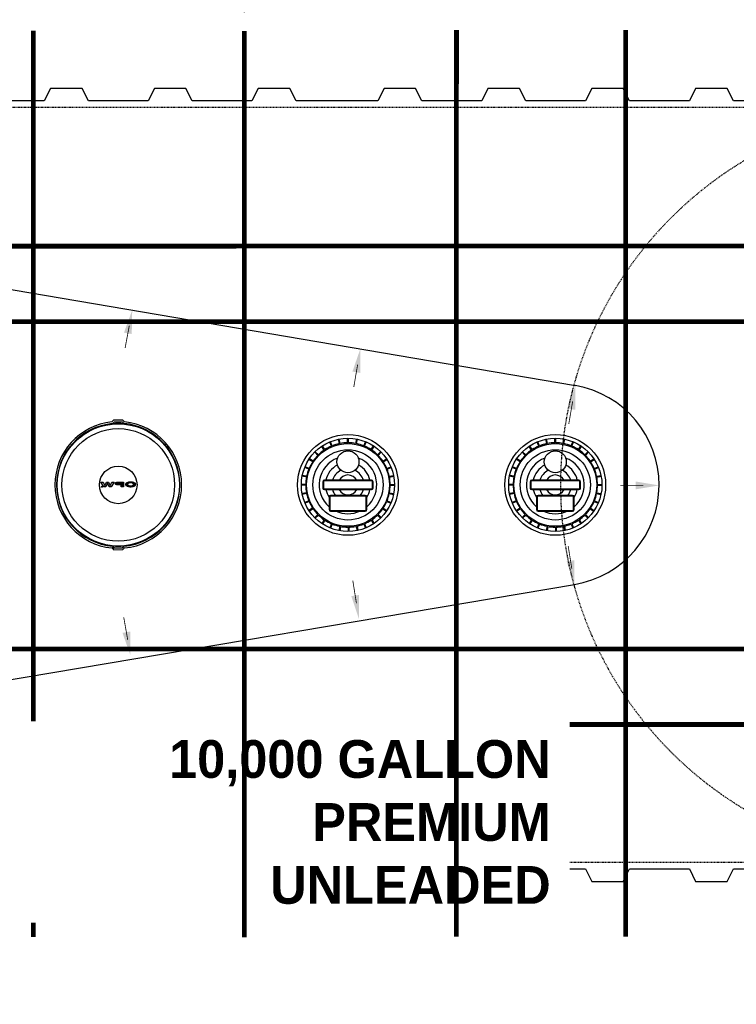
# Model space of a CAD drawing. Extents: x 1529 to 4201, y -422 to 622.
# Tile 353 of 460: x 3399 to 3513, y -16 to 141. Entities that reach past the tile are written whole.
import ezdxf

# ---------------------------------------------------------------- set-up
doc = ezdxf.new("R2010")
doc.units = 0
doc.header["$MEASUREMENT"] = 0
doc.header["$PDSIZE"] = 1
doc.linetypes.add('HIDDEN3', pattern=[0.1875, 0.125, -0.0625])
doc.linetypes.add('TANK-SLAB$0$DASHED', pattern=[0.75, 0.5, -0.25])
doc.layers.get('0').update_dxf_attribs({"linetype": 'CONTINUOUS'})
doc.layers.get('DEFPOINTS').update_dxf_attribs({"linetype": 'CONTINUOUS'})
for name, color, linetype in [('DIM', 3, 'CONTINUOUS'), ('REBAR', 4, 'TANK-SLAB$0$DASHED'), ('TANK-DESCRIPTION', 3, 'CONTINUOUS'), ('TANK-MANHOLE-COVER-18', 2, 'CONTINUOUS'), ('TANK-MANHOLE-COVER-HATCH-18', 7, 'CONTINUOUS'), ('TANK-MANWAY', 5, 'CONTINUOUS'), ('TANK-SLOPE', 3, 'CONTINUOUS'), ('TANK-UST', 5, 'CONTINUOUS')]:
    doc.layers.add(name, color=color, linetype=linetype)
doc.styles.add('BOLD', font='bold', dxfattribs={"height": 7.2})
doc.styles.add('SIMPLEX', font='simplex')
doc.dimstyles.new('DIM48', dxfattribs={"dimscale": 48, "dimtxt": 0.09375, "dimasz": 0.09375, "dimexe": 0.0625, "dimexo": 0.0625, "dimgap": 0.0625, "dimtad": 1, "dimdec": 4, "dimzin": 3, "dimdsep": 46, "dimlunit": 4, "dimtxsty": 'SIMPLEX', "dimcen": 0, "dimclrd": 3, "dimclre": 3, "dimclrt": 3, "dimadec": 0, "dimazin": 0, "dimtfac": 1, "dimtdec": 4, "dimtofl": 0, "dimtmove": 2, "dimatfit": 3, "dimfxl": 1, "dimfrac": 2, "dimtolj": 1, "dimtzin": 3, "dimarcsym": 0})

# ---------------------------------------------------------------- blocks, each defined once
blk = doc.blocks.new('*D89')
at = {"layer": 'DEFPOINTS', "color": 0, "transparency": 16777216}
for p in [(3182.92, 3.68), (3262.32, 3.68), (3421.12, -32.32)]:
    blk.add_point(p, dxfattribs=at)
at = {"layer": 'DIM', "color": 3, "lineweight": -2, "transparency": 16777216}
for p, q in [((3259.32, 3.68), (3179.92, 3.68)), ((3182.92, -27.82), (3182.92, -0.82)), ((3418.12, -32.32), (3179.92, -32.32))]:
    blk.add_line(p, q, dxfattribs=at)
at = {"layer": 'DIM', "color": 3, "transparency": 16777216}
for points in [[(3182.17, -0.82), (3183.67, -0.82), (3182.92, 3.68)], [(3182.17, -27.82), (3183.67, -27.82), (3182.92, -32.32)]]:
    blk.add_solid(points, dxfattribs=at)
at = {"layer": 'DIM', "color": 3, "transparency": 16777216, "insert": (3177.24, -14.32), "char_height": 4.5, "attachment_point": 5, "rotation": 90, "style": 'SIMPLEX'}
blk.add_mtext('\\A1;3\'-0"', dxfattribs=at)
blk = doc.blocks.new('*D106')
at = {"color": 3, "lineweight": -2, "transparency": 16777216}
for p, q in [((3313.57, 107.68), (3313.57, 196.62)), ((3780.89, 107.62), (3780.89, 196.62)), ((3318.07, 193.62), (3776.39, 193.62))]:
    blk.add_line(p, q, dxfattribs=at)
at = {"color": 3, "transparency": 16777216}
for points in [[(3318.07, 194.37), (3318.07, 192.87), (3313.57, 193.62)], [(3776.39, 194.37), (3776.39, 192.87), (3780.89, 193.62)]]:
    blk.add_solid(points, dxfattribs=at)
at = {"layer": 'DEFPOINTS', "color": 0, "transparency": 16777216}
for p in [(3780.89, 193.62), (3313.57, 104.68), (3780.89, 104.62)]:
    blk.add_point(p, dxfattribs=at)
at = {"color": 3, "transparency": 16777216, "insert": (3547.23, 199.3), "char_height": 4.5, "attachment_point": 5, "style": 'SIMPLEX'}
blk.add_mtext('\\A1;38\'-10"', dxfattribs=at)
blk = doc.blocks.new('*D109')
at = {"layer": 'DEFPOINTS', "color": 0, "transparency": 16777216}
for p in [(3434.87, 177.21), (3401.3, 138.88), (3434.87, 138.81)]:
    blk.add_point(p, dxfattribs=at)
at = {"layer": 'DIM', "color": 3, "lineweight": -2, "transparency": 16777216}
for p, q in [((3401.3, 141.88), (3401.3, 180.21)), ((3434.87, 141.81), (3434.87, 180.21)), ((3405.8, 177.21), (3430.37, 177.21))]:
    blk.add_line(p, q, dxfattribs=at)
at = {"layer": 'DIM', "color": 3, "transparency": 16777216}
for points in [[(3405.8, 177.96), (3405.8, 176.46), (3401.3, 177.21)], [(3430.37, 177.96), (3430.37, 176.46), (3434.87, 177.21)]]:
    blk.add_solid(points, dxfattribs=at)
at = {"layer": 'DIM', "color": 3, "transparency": 16777216, "insert": (3419.44, 183.41), "char_height": 4.5, "attachment_point": 5, "style": 'SIMPLEX'}
blk.add_mtext('\\A1;2\'-10"', dxfattribs=at)
blk = doc.blocks.new('*D110')
at = {"layer": 'DEFPOINTS', "color": 0, "transparency": 16777216}
for p in [(3434.87, 177.21), (3434.87, 138.81), (3468.56, 138.94)]:
    blk.add_point(p, dxfattribs=at)
at = {"layer": 'DIM', "color": 3, "lineweight": -2, "transparency": 16777216}
for p, q in [((3434.87, 141.81), (3434.87, 180.21)), ((3468.56, 141.94), (3468.56, 180.21)), ((3464.06, 177.21), (3439.37, 177.21))]:
    blk.add_line(p, q, dxfattribs=at)
at = {"layer": 'DIM', "color": 3, "transparency": 16777216}
for points in [[(3439.37, 177.96), (3439.37, 176.46), (3434.87, 177.21)], [(3464.06, 177.96), (3464.06, 176.46), (3468.56, 177.21)]]:
    blk.add_solid(points, dxfattribs=at)
at = {"layer": 'DIM', "color": 3, "transparency": 16777216, "insert": (3455.22, 183.54), "char_height": 4.5, "attachment_point": 5, "style": 'SIMPLEX'}
blk.add_mtext('\\A1;2\'-10"', dxfattribs=at)
blk = doc.blocks.new('*D111')
at = {"layer": 'DEFPOINTS', "color": 0, "transparency": 16777216}
for p in [(3495.45, 177.21), (3468.56, 138.94), (3495.45, 138.95)]:
    blk.add_point(p, dxfattribs=at)
at = {"layer": 'DIM', "color": 3, "lineweight": -2, "transparency": 16777216}
for p, q in [((3468.56, 141.94), (3468.56, 180.21)), ((3495.45, 141.95), (3495.45, 180.21)), ((3473.06, 177.21), (3490.95, 177.21))]:
    blk.add_line(p, q, dxfattribs=at)
at = {"layer": 'DIM', "color": 3, "transparency": 16777216}
for points in [[(3473.06, 177.96), (3473.06, 176.46), (3468.56, 177.21)], [(3490.95, 177.96), (3490.95, 176.46), (3495.45, 177.21)]]:
    blk.add_solid(points, dxfattribs=at)
at = {"layer": 'DIM', "color": 3, "transparency": 16777216, "insert": (3485.31, 184.02), "char_height": 4.5, "attachment_point": 5, "style": 'SIMPLEX'}
blk.add_mtext('\\A1;2\'-3"', dxfattribs=at)
blk = doc.blocks.new('*D112')
at = {"layer": 'DEFPOINTS', "color": 0, "transparency": 16777216}
for p in [(3495.45, 177.21), (3495.45, 138.95), (3547.03, 138.81)]:
    blk.add_point(p, dxfattribs=at)
at = {"layer": 'DIM', "color": 3, "lineweight": -2, "transparency": 16777216}
for p, q in [((3495.45, 141.95), (3495.45, 180.21)), ((3547.03, 141.81), (3547.03, 180.21)), ((3542.53, 177.21), (3499.95, 177.21))]:
    blk.add_line(p, q, dxfattribs=at)
at = {"layer": 'DIM', "color": 3, "transparency": 16777216}
for points in [[(3499.95, 177.96), (3499.95, 176.46), (3495.45, 177.21)], [(3542.53, 177.96), (3542.53, 176.46), (3547.03, 177.21)]]:
    blk.add_solid(points, dxfattribs=at)
at = {"layer": 'DIM', "color": 3, "transparency": 16777216, "insert": (3521.24, 182.89), "char_height": 4.5, "attachment_point": 5, "style": 'SIMPLEX'}
blk.add_mtext('\\A1;4\'-4"', dxfattribs=at)

msp = doc.modelspace()

# ---------------------------------------------------------------- hatches: boundary and pattern name
at = {"layer": 'TANK-MANHOLE-COVER-HATCH-18', "linetype": 'Continuous'}
for points in [[(3413.80052, 67.13706), (3414.1614, 67.13699), (3413.69336, 66.40023), (3413.386, 66.40029), (3413.1103, 66.96017), (3412.8344, 66.40039), (3412.52704, 66.40044), (3412.05927, 67.13737), (3412.42014, 67.1373), (3412.67663, 66.57605), (3412.93058, 67.13721), (3413.29008, 67.13715), (3413.54383, 66.57589)], [(3412.28966, 66.39637, -1), (3412.13872, 66.3964, -1)]]:
    msp.add_hatch(color=256, dxfattribs=at).paths.add_polyline_path(points)
h = msp.add_hatch(color=256, dxfattribs=at)
h.paths.add_polyline_path([(3414.57303, 67.10261), (3414.64988, 67.12181), (3414.73221, 67.13277), (3414.81728, 67.13687), (3415.62685, 67.13673), (3415.62671, 66.39989), (3415.2823, 66.39995), (3415.28236, 66.68398), (3414.8172, 66.68407), (3414.73213, 66.6882), (3414.6498, 66.69919), (3414.57296, 66.71704), (3414.50436, 66.74312), (3414.44674, 66.77332), (3414.40146, 66.809), (3414.37128, 66.8488), (3414.35482, 66.88997), (3414.35483, 66.93114), (3414.3713, 66.9723), (3414.4015, 67.01071), (3414.44678, 67.04638), (3414.50442, 67.07793)])
h.paths.add_polyline_path([(3415.28242, 67.02153), (3414.81726, 67.02161), (3414.75826, 67.01751), (3414.70337, 67.00654), (3414.65671, 66.98871), (3414.61966, 66.96539), (3414.5977, 66.93932), (3414.58946, 66.91051), (3414.59769, 66.88169), (3414.61964, 66.85425), (3414.65668, 66.83091), (3414.70333, 66.81444), (3414.75822, 66.80208), (3414.81722, 66.79932), (3415.28238, 66.79924)], flags=16)
h = msp.add_hatch(color=256, dxfattribs=at)
h.paths.add_polyline_path([(3416.09472, 66.96375), (3416.16059, 67.00491), (3416.23881, 67.04194), (3416.328, 67.07348), (3416.42543, 67.09954), (3416.52971, 67.11873), (3416.63812, 67.13106), (3416.75063, 67.13652), (3416.86315, 67.13376), (3416.97292, 67.12551), (3417.07994, 67.10902), (3417.18148, 67.08705), (3417.27478, 67.05822), (3417.35847, 67.0239), (3417.42982, 66.98409), (3417.49018, 66.94017), (3417.53546, 66.89351), (3417.55912, 66.85646), (3417.57661, 66.81941), (3417.58483, 66.76727), (3417.57659, 66.7165), (3417.55325, 66.66573), (3417.51482, 66.61772), (3417.47866, 66.58632), (3417.42974, 66.55187), (3417.35838, 66.51209), (3417.27467, 66.4778), (3417.18136, 66.449), (3417.07982, 66.42569), (3416.97279, 66.41062), (3416.86302, 66.40103), (3416.7505, 66.39968), (3416.63798, 66.40519), (3416.52959, 66.41756), (3416.42531, 66.43679), (3416.32789, 66.46288), (3416.23871, 66.49445), (3416.1605, 66.53152), (3416.09465, 66.57269), (3416.04251, 66.61798), (3416.0041, 66.66601), (3415.98078, 66.71679), (3415.97256, 66.76756), (3415.9808, 66.8197), (3416.00414, 66.86909), (3416.04257, 66.91711)])
h.paths.add_polyline_path([(3416.33071, 66.85806), (3416.30737, 66.81415), (3416.29913, 66.7675), (3416.30736, 66.72222), (3416.33067, 66.6783), (3416.37046, 66.63713), (3416.42397, 66.60008), (3416.48982, 66.5685), (3416.56529, 66.54516), (3416.64761, 66.52731), (3416.73406, 66.51906), (3416.82325, 66.51905), (3416.90969, 66.52726), (3416.99202, 66.54509), (3417.0675, 66.5684), (3417.13336, 66.59995), (3417.18551, 66.63699), (3417.22531, 66.67814), (3417.25002, 66.72205), (3417.25826, 66.76733), (3417.25004, 66.81398), (3417.22534, 66.85789), (3417.18556, 66.89907), (3417.13342, 66.93612), (3417.06757, 66.96632), (3416.9921, 66.99103), (3416.90978, 67.00752), (3416.82333, 67.01576), (3416.73415, 67.01578), (3416.6477, 67.00756), (3416.56537, 66.99111), (3416.48989, 66.96643), (3416.42403, 66.93625), (3416.37051, 66.89921)], flags=16)

# ---------------------------------------------------------------- linework, layer by layer
at = {"layer": 'REBAR', "const_width": 0.75}
for points in [[(3401.30373, 138.87678), (3401.30788, -5.13277)], [(3401.30373, 138.87678), (3401.30788, -5.13277)], [(3495.45027, 138.94513), (3495.44613, -5.06442)], [(3433.56609, 104.62092), (3313.56643, 104.62092)], [(3780.8897, 104.62169), (3402.90134, 104.62169)], [(3433.56643, 92.62092), (3313.56643, 92.62092)], [(3780.8897, 92.62169), (3402.90134, 92.62169)], [(3433.56643, 40.62092), (3313.56643, 40.62092)], [(3780.8897, 40.62169), (3402.90134, 40.62169)], [(3433.56643, 28.62092), (3313.56643, 28.62092)], [(3780.8897, 28.62169), (3402.90134, 28.62169)]]:
    msp.add_lwpolyline(points, dxfattribs=at)
at = {"layer": 'TANK-MANHOLE-COVER-18', "color": 1, "linetype": 'Continuous'}
msp.add_line((3414.16313, 56.5781), (3413.90375, 56.83876), dxfattribs=at)
at = {"layer": 'TANK-MANHOLE-COVER-18', "color": 4, "linetype": 'Continuous'}
msp.add_lwpolyline([(3415.51926, 76.97116), (3414.11006, 76.97091, 0.196009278), (3414.06637, 76.95309), (3413.81008, 76.70237, 0.904675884), (3413.81369, 56.6654), (3414.07007, 56.41478, 0.196009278), (3414.11377, 56.39697), (3415.52296, 56.39722, 0.196009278), (3415.56666, 56.41504), (3415.82279, 56.66561, 0.904814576), (3415.81918, 76.70289), (3415.56296, 76.95336, 0.196009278)], format="xyb", close=True, dxfattribs=at)
at = {"layer": 'TANK-MANHOLE-COVER-18', "color": 1, "linetype": 'Continuous'}
for points in [[(3413.98469, 76.39617), (3413.95648, 76.4577), (3414.19793, 76.69924), (3415.43286, 76.69946), (3415.6744, 76.45801), (3415.64498, 76.39657, 0.042658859)], [(3415.71501, 56.92818, 0.912362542), (3415.7115, 76.44028), (3415.67528, 76.36501, 0.044356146), (3413.9543, 76.36459), (3413.91939, 76.43996, 0.912362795), (3413.9229, 56.92785), (3413.95778, 57.00324, 0.044356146), (3415.67877, 57.00343)], [(3413.98819, 56.97166), (3413.96, 56.91012), (3414.20154, 56.66867), (3415.43647, 56.66889), (3415.67792, 56.91043), (3415.64847, 56.97186, -0.042658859)]]:
    msp.add_lwpolyline(points, format="xyb", close=True, dxfattribs=at)
at = {"layer": 'TANK-MANHOLE-COVER-18', "color": 2, "linetype": 'Continuous'}
for radius in [9.70655, 8.9505, 2.98304]:
    msp.add_circle((3414.8172, 66.68407), radius, dxfattribs=at)
at = {"layer": 'TANK-MANHOLE-COVER-HATCH-18', "linetype": 'Continuous'}
for points in [[(3413.69336, 66.40023), (3413.386, 66.40029), (3413.1103, 66.96017), (3412.8344, 66.40039), (3412.52704, 66.40044), (3412.05927, 67.13737), (3412.42014, 67.1373), (3412.67663, 66.57605), (3412.93058, 67.13721), (3413.29008, 67.13715), (3413.54383, 66.57589), (3413.80052, 67.13706), (3414.1614, 67.13699)], [(3414.57303, 67.10261), (3414.64988, 67.12181), (3414.73221, 67.13277), (3414.81728, 67.13687), (3415.62685, 67.13673), (3415.62671, 66.39989), (3415.2823, 66.39995), (3415.28236, 66.68398), (3414.8172, 66.68407), (3414.73213, 66.6882), (3414.6498, 66.69919), (3414.57296, 66.71704), (3414.50436, 66.74312), (3414.44674, 66.77332), (3414.40146, 66.809), (3414.37128, 66.8488), (3414.35482, 66.88997), (3414.35483, 66.93114), (3414.3713, 66.9723), (3414.4015, 67.01071), (3414.44678, 67.04638), (3414.50442, 67.07793)], [(3414.70337, 67.00654), (3414.75826, 67.01751), (3414.81726, 67.02161), (3415.28242, 67.02153), (3415.28238, 66.79924), (3414.81722, 66.79932), (3414.75822, 66.80208), (3414.70333, 66.81444), (3414.65668, 66.83091), (3414.61964, 66.85425), (3414.59769, 66.88169), (3414.58946, 66.91051), (3414.5977, 66.93932), (3414.61966, 66.96539), (3414.65671, 66.98871)], [(3415.97256, 66.76756), (3415.98078, 66.71679), (3416.0041, 66.66601), (3416.04251, 66.61798), (3416.09465, 66.57269), (3416.1605, 66.53152), (3416.23871, 66.49445), (3416.32789, 66.46288), (3416.42531, 66.43679), (3416.52959, 66.41756), (3416.63798, 66.40519), (3416.7505, 66.39968), (3416.86302, 66.40103), (3416.97279, 66.41062), (3417.07982, 66.42569), (3417.18136, 66.449), (3417.27467, 66.4778), (3417.35838, 66.51209), (3417.42974, 66.55187), (3417.47866, 66.58632), (3417.51482, 66.61772), (3417.55325, 66.66573), (3417.57659, 66.7165), (3417.58483, 66.76727), (3417.57661, 66.81941), (3417.55912, 66.85646), (3417.53546, 66.89351), (3417.49018, 66.94017), (3417.42982, 66.98409), (3417.35847, 67.0239), (3417.27478, 67.05822), (3417.18148, 67.08705), (3417.07994, 67.10902), (3416.97292, 67.12551), (3416.86315, 67.13376), (3416.75063, 67.13652), (3416.63812, 67.13106), (3416.52971, 67.11873), (3416.42543, 67.09954), (3416.328, 67.07348), (3416.23881, 67.04194), (3416.16059, 67.00491), (3416.09472, 66.96375), (3416.04257, 66.91711), (3416.00414, 66.86909), (3415.9808, 66.8197)], [(3416.48989, 66.96643), (3416.42403, 66.93625), (3416.37051, 66.89921), (3416.33071, 66.85806), (3416.30737, 66.81415), (3416.29913, 66.7675), (3416.30736, 66.72222), (3416.33067, 66.6783), (3416.37046, 66.63713), (3416.42397, 66.60008), (3416.48982, 66.5685), (3416.56529, 66.54516), (3416.64761, 66.52731), (3416.73406, 66.51906), (3416.82325, 66.51905), (3416.90969, 66.52726), (3416.99202, 66.54509), (3417.0675, 66.5684), (3417.13336, 66.59995), (3417.18551, 66.63699), (3417.22531, 66.67814), (3417.25002, 66.72205), (3417.25826, 66.76733), (3417.25004, 66.81398), (3417.22534, 66.85789), (3417.18556, 66.89907), (3417.13342, 66.93612), (3417.06757, 66.96632), (3416.9921, 66.99103), (3416.90978, 67.00752), (3416.82333, 67.01576), (3416.73415, 67.01578), (3416.6477, 67.00756), (3416.56537, 66.99111)]]:
    msp.add_lwpolyline(points, close=True, dxfattribs=at)
msp.add_circle((3412.21419, 66.39638), 0.07547, dxfattribs=at)
at = {"layer": 'TANK-MANWAY'}
for p, q in [((3448.81063, 72.90081), (3448.54167, 73.55049)), ((3449.94901, 73.2459), (3449.81196, 73.93557)), ((3450.07161, 73.27026), (3449.93456, 73.95993)), ((3451.25544, 73.38663), (3451.25557, 74.08979)), ((3451.38044, 73.38661), (3451.38057, 74.08976)), ((3452.56422, 73.26979), (3452.70153, 73.95941)), ((3452.68681, 73.24538), (3452.82412, 73.935)), ((3453.82506, 72.89986), (3454.09427, 73.54944)), ((3481.76177, 72.90081), (3481.4928, 73.55049)), ((3482.90014, 73.2459), (3482.7631, 73.93557)), ((3483.02275, 73.27026), (3482.8857, 73.95993)), ((3484.20657, 73.38663), (3484.20671, 74.08979)), ((3484.33157, 73.38661), (3484.33171, 74.08976)), ((3485.51536, 73.26979), (3485.65267, 73.95941)), ((3485.63795, 73.24538), (3485.77526, 73.935)), ((3486.7762, 72.89986), (3487.0454, 73.54944)), ((3446.62234, 71.46857), (3446.12523, 71.96587)), ((3447.54201, 72.22303), (3447.15147, 72.80775)), ((3447.64595, 72.29246), (3447.25541, 72.87718)), ((3448.69513, 72.853), (3448.42617, 73.50268)), ((3453.94053, 72.85201), (3454.20974, 73.50158)), ((3454.9895, 72.29106), (3455.38026, 72.87564)), ((3455.09342, 72.2216), (3455.48418, 72.80617)), ((3456.0128, 71.46679), (3456.5101, 71.9639)), ((3479.57348, 71.46857), (3479.07637, 71.96587)), ((3480.49314, 72.22303), (3480.10261, 72.80775)), ((3480.59709, 72.29246), (3480.20655, 72.87718)), ((3481.64627, 72.853), (3481.37731, 73.50268)), ((3486.89167, 72.85201), (3487.16088, 73.50158)), ((3487.94064, 72.29106), (3488.3314, 72.87564)), ((3488.04456, 72.2216), (3488.43532, 72.80617)), ((3488.96394, 71.46679), (3489.46124, 71.9639)), ((3445.70967, 70.3569), (3445.12509, 70.74766)), ((3445.77913, 70.46082), (3445.19456, 70.85158)), ((3446.53394, 71.3802), (3446.03683, 71.8775)), ((3456.10117, 71.37839), (3456.59847, 71.8755)), ((3456.85563, 70.45872), (3457.44035, 70.84926)), ((3456.92506, 70.35478), (3457.50978, 70.74532)), ((3478.6608, 70.3569), (3478.07623, 70.74766)), ((3478.73027, 70.46082), (3478.14569, 70.85158)), ((3479.48508, 71.3802), (3478.98797, 71.8775)), ((3489.05231, 71.37839), (3489.54961, 71.8755)), ((3489.80677, 70.45872), (3490.39149, 70.84926)), ((3489.87619, 70.35478), (3490.46092, 70.74532)), ((3445.10087, 69.19246), (3444.45129, 69.46167)), ((3445.14872, 69.30793), (3444.49915, 69.57714)), ((3457.4856, 69.3056), (3458.13528, 69.57456)), ((3457.53341, 69.1901), (3458.18309, 69.45906)), ((3478.05201, 69.19246), (3477.40243, 69.46167)), ((3478.09986, 69.30793), (3477.45029, 69.57714)), ((3490.43674, 69.3056), (3491.08642, 69.57456)), ((3490.48455, 69.1901), (3491.13423, 69.45906)), ((3444.73094, 67.93162), (3444.04132, 68.06893)), ((3444.75535, 68.05421), (3444.06573, 68.19152)), ((3457.8785, 68.05172), (3458.56817, 68.18877)), ((3457.90286, 67.92912), (3458.59253, 68.06617)), ((3477.68208, 67.93162), (3476.99246, 68.06893)), ((3477.70649, 68.05421), (3477.01687, 68.19152)), ((3490.82964, 68.05172), (3491.51931, 68.18877)), ((3490.854, 67.92912), (3491.54367, 68.06617)), ((3444.6141, 66.62284), (3443.91094, 66.62297)), ((3444.61412, 66.74784), (3443.91097, 66.74797)), ((3458.01921, 66.62029), (3458.72236, 66.62016)), ((3458.01923, 66.74529), (3458.72239, 66.74516)), ((3477.56523, 66.62284), (3476.86208, 66.62297)), ((3477.56526, 66.74784), (3476.86211, 66.74797)), ((3490.97035, 66.62029), (3491.6735, 66.62016)), ((3490.97037, 66.74529), (3491.67352, 66.74516)), ((3444.73047, 65.43901), (3444.0408, 65.30196)), ((3444.75483, 65.31641), (3444.06516, 65.17936)), ((3445.09992, 64.17803), (3444.45024, 63.90907)), ((3457.53246, 64.17567), (3458.18204, 63.90646)), ((3457.87798, 65.31392), (3458.5676, 65.17661)), ((3457.90239, 65.43651), (3458.59201, 65.2992)), ((3477.6816, 65.43901), (3476.99194, 65.30196)), ((3477.70597, 65.31641), (3477.0163, 65.17936)), ((3478.05105, 64.17803), (3477.40138, 63.90907)), ((3490.4836, 64.17567), (3491.13318, 63.90646)), ((3490.82912, 65.31392), (3491.51874, 65.17661)), ((3490.85353, 65.43651), (3491.54315, 65.2992)), ((3445.14773, 64.06253), (3444.49805, 63.79357)), ((3445.70827, 63.01335), (3445.12355, 62.62281)), ((3445.7777, 62.90941), (3445.19298, 62.51887)), ((3456.8542, 62.90731), (3457.43877, 62.51655)), ((3456.92366, 63.01123), (3457.50824, 62.62047)), ((3457.48461, 64.0602), (3458.13418, 63.79099)), ((3478.09887, 64.06253), (3477.44919, 63.79357)), ((3478.65941, 63.01335), (3478.07469, 62.62281)), ((3478.72884, 62.90941), (3478.14411, 62.51887)), ((3489.80534, 62.90731), (3490.38991, 62.51655)), ((3489.8748, 63.01123), (3490.45938, 62.62047)), ((3490.43574, 64.0602), (3491.08532, 63.79099)), ((3446.53216, 61.98974), (3446.03486, 61.49263)), ((3446.62053, 61.90134), (3446.12323, 61.40423)), ((3447.53991, 61.14653), (3447.14915, 60.56196)), ((3447.64383, 61.07707), (3447.25307, 60.49249)), ((3454.98738, 61.07567), (3455.37792, 60.49095)), ((3455.09132, 61.1451), (3455.48186, 60.56038)), ((3456.01099, 61.89956), (3456.5081, 61.40226)), ((3456.09939, 61.98793), (3456.5965, 61.49063)), ((3479.4833, 61.98974), (3478.986, 61.49263)), ((3479.57167, 61.90134), (3479.07437, 61.40423)), ((3480.49105, 61.14653), (3480.10028, 60.56196)), ((3480.59497, 61.07707), (3480.2042, 60.49249)), ((3487.93851, 61.07567), (3488.32905, 60.49095)), ((3488.04246, 61.1451), (3488.433, 60.56038)), ((3488.96213, 61.89956), (3489.45924, 61.40226)), ((3489.05053, 61.98793), (3489.54764, 61.49063)), ((3448.6928, 60.51612), (3448.42359, 59.86655)), ((3448.80827, 60.46827), (3448.53906, 59.81869)), ((3450.02321, 60.12273), (3449.8859, 59.43312)), ((3450.1458, 60.09832), (3450.00849, 59.40871)), ((3451.32958, 59.98151), (3451.32945, 59.27835)), ((3451.45458, 59.98148), (3451.45445, 59.27833)), ((3452.63841, 60.09785), (3452.77546, 59.40818)), ((3452.76101, 60.12222), (3452.89806, 59.43255)), ((3453.8227, 60.46732), (3454.09166, 59.81764)), ((3453.9382, 60.51513), (3454.20716, 59.86545)), ((3481.64393, 60.51612), (3481.37473, 59.86655)), ((3481.75941, 60.46827), (3481.4902, 59.81869)), ((3482.97435, 60.12273), (3482.83704, 59.43312)), ((3483.09694, 60.09832), (3482.95963, 59.40871)), ((3484.28072, 59.98151), (3484.28059, 59.27835)), ((3484.40572, 59.98148), (3484.40559, 59.27833)), ((3485.58955, 60.09785), (3485.7266, 59.40818)), ((3485.71215, 60.12222), (3485.8492, 59.43255)), ((3486.77384, 60.46732), (3487.0428, 59.81764)), ((3486.88933, 60.51513), (3487.1583, 59.86545))]:
    msp.add_line(p, q, dxfattribs=at)
for points in [[(3455.31676, 67.18331, 0.414213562), (3455.06681, 67.43335), (3447.56681, 67.43478, 0.414213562), (3447.31676, 67.18482), (3447.31657, 66.18482, 0.414213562), (3447.56652, 65.93478), (3455.06652, 65.93335, 0.414213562), (3455.31657, 66.18331)], [(3455.19176, 67.18333, 0.414213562), (3455.06678, 67.30835), (3447.56678, 67.30978, 0.414213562), (3447.44176, 67.1848), (3447.44157, 66.1848, 0.414213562), (3447.56655, 66.05978), (3455.06655, 66.05835, 0.414213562), (3455.19157, 66.18333)], [(3488.2679, 67.18331, 0.414213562), (3488.01795, 67.43335), (3480.51795, 67.43478, 0.414213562), (3480.2679, 67.18482), (3480.26771, 66.18482, 0.414213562), (3480.51766, 65.93478), (3488.01766, 65.93335, 0.414213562), (3488.26771, 66.18331)], [(3488.1429, 67.18333, 0.414213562), (3488.01792, 67.30835), (3480.51792, 67.30978, 0.414213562), (3480.3929, 67.1848), (3480.39271, 66.1848, 0.414213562), (3480.51768, 66.05978), (3488.01768, 66.05835, 0.414213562), (3488.14271, 66.18333)], [(3454.3163, 64.7656, 0.414213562), (3454.06635, 65.01565), (3448.56635, 65.01669, 0.414213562), (3448.3163, 64.76674), (3448.31592, 62.76674, 0.414213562), (3448.56588, 62.51669), (3454.06588, 62.51565, 0.414213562), (3454.31592, 62.7656)], [(3454.1913, 64.76563, 0.414213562), (3454.06633, 64.89065), (3448.56633, 64.89169, 0.414213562), (3448.4413, 64.76672), (3448.44092, 62.76672, 0.414213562), (3448.5659, 62.64169), (3454.0659, 62.64065, 0.414213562), (3454.19092, 62.76563)], [(3487.26744, 64.7656, 0.414213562), (3487.01749, 65.01565), (3481.51749, 65.01669, 0.414213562), (3481.26744, 64.76674), (3481.26706, 62.76674, 0.414213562), (3481.51701, 62.51669), (3487.01701, 62.51565, 0.414213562), (3487.26706, 62.7656)], [(3487.14244, 64.76563, 0.414213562), (3487.01746, 64.89065), (3481.51746, 64.89169, 0.414213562), (3481.39244, 64.76672), (3481.39206, 62.76672, 0.414213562), (3481.51704, 62.64169), (3487.01704, 62.64065, 0.414213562), (3487.14206, 62.76563)]]:
    msp.add_lwpolyline(points, format="xyb", close=True, dxfattribs=at)
for centre, radius in [((3451.31667, 66.68407), 8.0008), ((3451.31667, 66.68407), 7.40597), ((3484.2678, 66.68407), 8.0008), ((3484.2678, 66.68407), 7.40597), ((3451.31667, 66.68407), 6.57785), ((3451.31667, 66.68407), 5.57785), ((3451.31736, 70.35524), 1.75), ((3484.2678, 66.68407), 6.57785), ((3484.2678, 66.68407), 5.57785), ((3484.2685, 70.35524), 1.75)]:
    msp.add_circle(centre, radius, dxfattribs=at)
for centre, radius, start, end in [((3451.31667, 66.68407), 6.70285, 124.2733958, 134.4548833), ((3451.31667, 66.68407), 6.70285, 113.0233958, 123.2048832), ((3451.31667, 66.68407), 6.70285, 101.7733956, 111.9548834), ((3451.31667, 66.68407), 6.70285, 90.5233954, 100.7048833), ((3451.31667, 66.68407), 6.70285, 79.2733955, 89.454883), ((3451.31667, 66.68407), 6.70285, 68.0233956, 78.2048832), ((3451.31667, 66.68407), 6.70285, 56.7733956, 66.954883), ((3451.31667, 66.68407), 6.70285, 45.5233958, 55.7048838), ((3484.2678, 66.68407), 6.70285, 124.2733958, 134.4548833), ((3484.2678, 66.68407), 6.70285, 113.0233958, 123.2048832), ((3484.2678, 66.68407), 6.70285, 101.7733956, 111.9548834), ((3484.2678, 66.68407), 6.70285, 90.5233954, 100.7048833), ((3484.2678, 66.68407), 6.70285, 79.2733955, 89.454883), ((3484.2678, 66.68407), 6.70285, 68.0233956, 78.2048832), ((3484.2678, 66.68407), 6.70285, 56.7733956, 66.954883), ((3484.2678, 66.68407), 6.70285, 45.5233958, 55.7048838), ((3451.31667, 66.68407), 6.70285, 135.5233955, 145.7048833), ((3451.31667, 66.68407), 4.57785, 111.0268673, 229.0444869), ((3451.31667, 66.68407), 4.57785, 310.9337919, 68.9514114), ((3451.31667, 66.68407), 6.70285, 34.2733956, 44.4548833), ((3484.2678, 66.68407), 6.70285, 135.5233955, 145.7048833), ((3484.2678, 66.68407), 4.57785, 111.0268673, 229.0444869), ((3484.2678, 66.68407), 4.57785, 310.9337919, 68.9514114), ((3484.2678, 66.68407), 6.70285, 34.2733956, 44.4548833), ((3451.31667, 66.68407), 6.70285, 158.0233956, 168.2048832), ((3451.31667, 66.68407), 6.70285, 146.7733956, 156.9548832), ((3451.31667, 66.68407), 3.57785, 117.8906944, 167.8888687), ((3451.31667, 66.68407), 2.57785, 115.6526311, 163.0748814), ((3451.31667, 66.68407), 2.57785, 16.9033977, 64.3256482), ((3451.31667, 66.68407), 3.57785, 12.0894103, 62.0875841), ((3451.31667, 66.68407), 6.70285, 23.0233955, 33.2048832), ((3451.31667, 66.68407), 6.70285, 11.7733956, 21.9548833), ((3484.2678, 66.68407), 6.70285, 158.0233956, 168.2048832), ((3484.2678, 66.68407), 6.70285, 146.7733956, 156.9548832), ((3484.2678, 66.68407), 3.57785, 117.8906944, 167.8888687), ((3484.2678, 66.68407), 2.57785, 115.6526311, 163.0748814), ((3484.2678, 66.68407), 2.57785, 16.9033977, 64.3256482), ((3484.2678, 66.68407), 3.57785, 12.0894103, 62.0875841), ((3484.2678, 66.68407), 6.70285, 23.0233955, 33.2048832), ((3484.2678, 66.68407), 6.70285, 11.7733956, 21.9548833), ((3451.31667, 66.68407), 6.70285, 169.2733955, 179.4548832), ((3451.31667, 66.68407), 1.57785, 28.3700296, 151.6082493), ((3451.31667, 66.68407), 6.70285, 0.5233957, 10.7048833), ((3484.2678, 66.68407), 6.70285, 169.2733955, 179.4548832), ((3484.2678, 66.68407), 1.57785, 28.3700296, 151.6082493), ((3484.2678, 66.68407), 6.70285, 0.5233957, 10.7048833), ((3451.31667, 66.68407), 6.70285, 180.5233957, 190.7048833), ((3451.31667, 66.68407), 3.57785, 192.0894103, 213.0078429), ((3451.31667, 66.68407), 2.57785, 196.9033977, 220.3057035), ((3451.31667, 66.68407), 1.57785, 208.3700296, 331.6082493), ((3451.31667, 66.68407), 2.57785, 319.6725754, 343.0748814), ((3451.31667, 66.68407), 3.57785, 326.9704359, 347.8888687), ((3451.31667, 66.68407), 6.70285, 349.2733955, 359.4548832), ((3484.2678, 66.68407), 6.70285, 180.5233957, 190.7048833), ((3484.2678, 66.68407), 3.57785, 192.0894103, 213.0078429), ((3484.2678, 66.68407), 2.57785, 196.9033977, 220.3057035), ((3484.2678, 66.68407), 1.57785, 208.3700296, 331.6082493), ((3484.2678, 66.68407), 2.57785, 319.6725754, 343.0748814), ((3484.2678, 66.68407), 3.57785, 326.9704359, 347.8888687), ((3484.2678, 66.68407), 6.70285, 349.2733955, 359.4548832), ((3451.31667, 66.68407), 6.70285, 191.7733956, 201.9548833), ((3451.31667, 66.68407), 6.70285, 338.0233956, 348.2048832), ((3484.2678, 66.68407), 6.70285, 191.7733956, 201.9548833), ((3484.2678, 66.68407), 6.70285, 338.0233956, 348.2048832), ((3451.31667, 66.68407), 6.70285, 203.0233955, 213.2048832), ((3451.31667, 66.68407), 6.70285, 214.2733956, 224.4548833), ((3451.31667, 66.68407), 6.70285, 315.5233955, 325.7048833), ((3451.31667, 66.68407), 6.70285, 326.7733956, 336.9548832), ((3484.2678, 66.68407), 6.70285, 203.0233955, 213.2048832), ((3484.2678, 66.68407), 6.70285, 214.2733956, 224.4548833), ((3484.2678, 66.68407), 6.70285, 315.5233955, 325.7048833), ((3484.2678, 66.68407), 6.70285, 326.7733956, 336.9548832), ((3451.31667, 66.68407), 6.70285, 225.5233958, 235.7048838), ((3451.31667, 66.68407), 6.70285, 236.7733956, 246.954883), ((3451.31667, 66.68407), 4.57785, 245.5565161, 294.4217636), ((3451.31667, 66.68407), 6.70285, 293.0233958, 303.2048832), ((3451.31667, 66.68407), 6.70285, 304.2733958, 314.4548833), ((3484.2678, 66.68407), 6.70285, 225.5233958, 235.7048838), ((3484.2678, 66.68407), 6.70285, 236.7733956, 246.954883), ((3484.2678, 66.68407), 4.57785, 245.5565161, 294.4217636), ((3484.2678, 66.68407), 6.70285, 293.0233958, 303.2048832), ((3484.2678, 66.68407), 6.70285, 304.2733958, 314.4548833), ((3451.31667, 66.68407), 6.70285, 248.0233956, 258.2048832), ((3451.31667, 66.68407), 6.70285, 259.2733955, 269.454883), ((3451.31667, 66.68407), 6.70285, 270.5233954, 280.7048833), ((3451.31667, 66.68407), 6.70285, 281.7733956, 291.9548834), ((3484.2678, 66.68407), 6.70285, 248.0233956, 258.2048832), ((3484.2678, 66.68407), 6.70285, 259.2733955, 269.454883), ((3484.2678, 66.68407), 6.70285, 270.5233954, 280.7048833), ((3484.2678, 66.68407), 6.70285, 281.7733956, 291.9548834)]:
    msp.add_arc(centre, radius, start, end, dxfattribs=at)
at = {"layer": 'TANK-SLOPE'}
for p, q in [((3377.0672, 101.26968), (3487.45061, 82.45822)), ((3376.0672, 32.08306), (3487.29182, 50.88521))]:
    msp.add_line(p, q, dxfattribs=at)
at = {"layer": 'TANK-SLOPE', "const_width": 0.125}
for points in [[(3416.57473, 92.00115), (3415.90257, 88.42295)], [(3452.85689, 85.81761), (3452.24457, 82.22868)], [(3487.01974, 79.95358), (3486.40741, 76.36465)], [(3498.26312, 66.60436), (3494.62233, 66.60436)], [(3486.88616, 53.39406), (3486.30997, 56.98896)], [(3452.66606, 47.87394), (3452.08987, 51.46884)], [(3416.32354, 42.05565), (3415.6874, 45.64043)]]:
    msp.add_lwpolyline(points, dxfattribs=at)
at = {"layer": 'TANK-SLOPE'}
msp.add_arc((3484.76252, 66.68483), 16.0008, 279.0950849, 80.3286069, dxfattribs=at)
for points in [[(3416.95821, 90.65725), (3417.03628, 94.45818), (3415.7297, 90.88803)], [(3453.26276, 84.4803), (3453.27735, 88.282), (3452.03056, 84.69053)], [(3487.4256, 78.61627), (3487.4402, 82.41797), (3486.19341, 78.8265)], [(3497.01312, 65.97936), (3500.76312, 66.60436), (3497.01312, 67.22936)], [(3487.30546, 54.72722), (3487.28181, 50.92556), (3486.07121, 54.52939)], [(3453.08536, 49.2071), (3453.06171, 45.40545), (3451.85111, 49.00927)], [(3416.72052, 43.39562), (3416.76036, 39.5941), (3415.48975, 43.17721)]]:
    msp.add_solid(points, dxfattribs=at)
at = {"layer": 'TANK-UST'}
for points in [[(3522.0674, 127.68407), (3512.5674, 127.68407), (3511.5674, 129.68407), (3506.5674, 129.68407), (3505.5674, 127.68407), (3496.0674, 127.68407), (3495.0674, 129.68407), (3490.0674, 129.68407), (3489.0674, 127.68407), (3479.5674, 127.68407), (3478.5674, 129.68407), (3473.5674, 129.68407), (3472.5674, 127.68407), (3463.0674, 127.68407), (3462.0674, 129.68407), (3457.0674, 129.68407), (3456.0674, 127.68407), (3443.0674, 127.68407), (3442.0674, 129.68407), (3437.0674, 129.68407), (3436.0674, 127.68407), (3426.5674, 127.68407), (3425.5674, 129.68407), (3420.5674, 129.68407), (3419.5674, 127.68407), (3410.0674, 127.68407), (3409.0674, 129.68407), (3404.0674, 129.68407), (3403.0674, 127.68407), (3393.5674, 127.68407)], [(3393.5674, 5.68407), (3403.0674, 5.68407), (3404.0674, 3.68407), (3409.0674, 3.68407), (3410.0674, 5.68407), (3419.5674, 5.68407), (3420.5674, 3.68407), (3425.5674, 3.68407), (3426.5674, 5.68407), (3436.0674, 5.68407), (3437.0674, 3.68407), (3442.0674, 3.68407), (3443.0674, 5.68407), (3456.0674, 5.68407), (3457.0674, 3.68407), (3462.0674, 3.68407), (3463.0674, 5.68407), (3472.5674, 5.68407), (3473.5674, 3.68407), (3478.5674, 3.68407), (3479.5674, 5.68407), (3489.0674, 5.68407), (3490.0674, 3.68407), (3495.0674, 3.68407), (3496.0674, 5.68407), (3505.5674, 5.68407), (3506.5674, 3.68407), (3511.5674, 3.68407), (3512.5674, 5.68407), (3522.0674, 5.68407)]]:
    msp.add_lwpolyline(points, dxfattribs=at)
at = {"layer": 'TANK-UST', "color": 2, "linetype": 'HIDDEN3'}
msp.add_lwpolyline([(3756.3174, 126.68407), (3760.82995, 126.68407, -0.9539575), (3760.82995, 6.68407), (3756.3174, 6.68407), (3661.0672, 6.68407), (3562.04785, 6.68407), (3337.04785, 6.68407), (3332.55465, 6.68407, -0.9539575), (3332.55465, 126.68407), (3337.04785, 126.68407), (3562.04785, 126.68407), (3661.0672, 126.68407)], format="xyb", close=True, dxfattribs=at)
msp.add_lwpolyline([(3547.8172, 6.68407), (3543.30053, 6.68407, -0.97023306), (3543.30053, 126.68407), (3547.8172, 126.68407)], format="xyb", dxfattribs=at)

# ---------------------------------------------------------------- dimensions: what is measured, and where the dimension line sits
dim = msp.add_linear_dim(base=(3780.8897, 193.625), p1=(3313.5672, 104.68483), p2=(3780.8897, 104.62169), angle=0, text='38\'-10"', dimstyle='DIM48')
dim.commit()
dim.dimension.update_dxf_attribs({"geometry": '*D106', "text_midpoint": (3547.22845, 199.30357)})
at = {"layer": 'DIM'}
for base, p1, p2, text, picture, middle in [((3434.87048, 177.20822), (3401.30373, 138.87833), (3434.87048, 138.81049), '2\'-10"', '*D109', (3419.44134, 183.40917)), ((3434.87048, 177.20822), (3468.56178, 138.94438), (3434.87048, 138.81049), '2\'-10"', '*D110', (3455.21739, 183.54343)), ((3495.45027, 177.20822), (3468.56178, 138.94438), (3495.45027, 138.94513), '2\'-3"', '*D111', (3485.30795, 184.01561))]:
    dim = msp.add_linear_dim(base=base, p1=p1, p2=p2, angle=0, text=text, dimstyle='DIM48', dxfattribs=at)
    dim.commit()
    dim.dimension.update_dxf_attribs({"geometry": picture, "text_midpoint": middle, "dimtype": 160})
dim = msp.add_linear_dim(base=(3495.45027, 177.20822), p1=(3547.03081, 138.81066), p2=(3495.45027, 138.94513), angle=0, text='4\'-4"', dimstyle='DIM48', dxfattribs=at)
dim.commit()
dim.dimension.update_dxf_attribs({"geometry": '*D112', "text_midpoint": (3521.24054, 182.8868)})
dim = msp.add_linear_dim(base=(3182.91667, 3.68253), p1=(3421.12124, -32.31747), p2=(3262.3172, 3.68253), angle=90, dimstyle='DIM48', dxfattribs=at)
dim.commit()
dim.dimension.update_dxf_attribs({"geometry": '*D89', "text_midpoint": (3177.2381, -14.31747)})

# ---------------------------------------------------------------- next in the draw order: texts
at = {"layer": 'TANK-DESCRIPTION', "insert": (3483.53168, 26.13705), "char_height": 6, "width": 83.2944953, "attachment_point": 3, "style": 'BOLD', "bg_fill": 3, "box_fill_scale": 1.5, "bg_fill_color": 256, "bg_fill_transparency": 0}
msp.add_mtext(' 10,000 GALLON PREMIUM UNLEADED', dxfattribs=at)

# ---------------------------------------------------------------- next in the draw order: linework, layer by layer
at = {"layer": 'REBAR', "const_width": 0.75}
for points in [[(3468.56178, 138.94513), (3468.55764, -5.06442)], [(3434.87048, 138.81049), (3434.86634, -5.19906)]]:
    msp.add_lwpolyline(points, dxfattribs=at)

doc.saveas('drawing.dxf')
